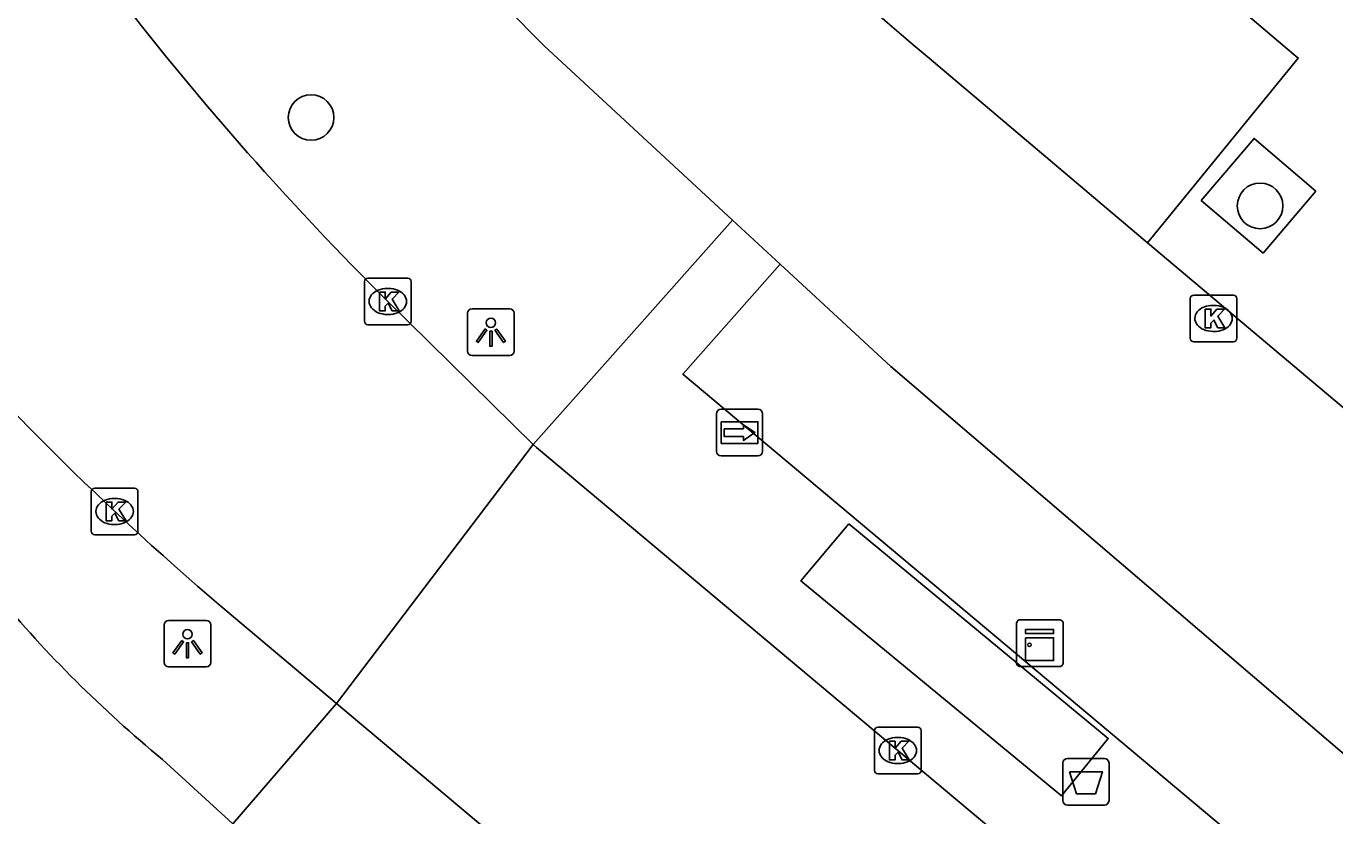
# Model space of a CAD drawing. Extents: x 156414 to 157775, y 382335 to 383765.
# Drawn here: x 157026.08 to 157054.14, y 382879 to 382895.93 of the extents above; entities that cross this region are included whole.
import ezdxf

# ---------------------------------------------------------------- set-up
doc = ezdxf.new("R2010")
doc.units = 0
for name, color, linetype in [('IMGEO_Afvalbak', 7, 'Continuous'), ('IMGEO_Boom', 7, 'Continuous'), ('IMGEO_Fietspad_gesloten', 7, 'Continuous'), ('IMGEO_Kast', 7, 'Continuous'), ('IMGEO_Kolk', 7, 'Continuous'), ('IMGEO_Lichtpunt', 7, 'Continuous'), ('IMGEO_OVBaan_gesloten', 7, 'Continuous'), ('IMGEO_Rijbaan_lokaal_gesloten', 7, 'Continuous'), ('IMGEO_Voetpad_open', 7, 'Continuous'), ('IMGEO_Wegwijzer', 7, 'Continuous')]:
    doc.layers.add(name, color=color, linetype=linetype)

msp = doc.modelspace()

# ---------------------------------------------------------------- linework, layer by layer
at = {"layer": 'IMGEO_Afvalbak'}
for p, q in [((157048.308, 382879.328), (157048.308, 382880.128)), ((157048.308, 382880.128), (157048.308, 382879.328)), ((157048.408, 382880.228), (157049.198, 382880.228)), ((157049.198, 382880.228), (157048.408, 382880.228)), ((157049.298, 382880.128), (157049.298, 382879.328)), ((157049.298, 382879.328), (157049.298, 382880.128)), ((157049.198, 382879.228), (157048.408, 382879.228)), ((157048.408, 382879.228), (157049.198, 382879.228))]:
    msp.add_line(p, q, dxfattribs=at)
msp.add_lwpolyline([(157048.451, 382879.942), (157049.155, 382879.942), (157049.006, 382879.472), (157048.6, 382879.472), (157048.451, 382879.942)], dxfattribs=at)
for centre, start, end in [((157048.408, 382880.128), 90, 180), ((157048.408, 382880.128), 90, 180), ((157049.198, 382880.128), 0, 90), ((157049.198, 382880.128), 360, 90), ((157048.408, 382879.328), 180, 270), ((157048.408, 382879.328), 180, 270), ((157049.198, 382879.328), 270, 0), ((157049.198, 382879.328), 270, 0)]:
    msp.add_arc(centre, 0.1, start, end, dxfattribs=at)
at = {"layer": 'IMGEO_Boom'}
for centre in [(157032.186, 382893.968), (157052.538, 382892.073)]:
    msp.add_circle(centre, 0.489, dxfattribs=at)
at = {"layer": 'IMGEO_Fietspad_gesloten'}
msp.add_lwpolyline([(157030.505, 382878.828), (157028.998, 382880.207)], dxfattribs=at)
msp.add_arc((157045.93, 382900.767), 26.635, 219.7321, 230.5266, dxfattribs=at)
at = {"layer": 'IMGEO_Kast'}
for p, q in [((157047.315, 382882.274), (157047.315, 382883.115)), ((157047.315, 382883.115), (157047.315, 382882.274)), ((157047.39, 382883.199), (157048.231, 382883.199)), ((157048.231, 382883.199), (157047.39, 382883.199)), ((157048.315, 382883.124), (157048.315, 382882.283)), ((157048.315, 382882.283), (157048.315, 382883.124)), ((157048.24, 382882.199), (157047.399, 382882.199)), ((157047.399, 382882.199), (157048.24, 382882.199))]:
    msp.add_line(p, q, dxfattribs=at)
for points in [[(157047.51, 382882.989), (157048.11, 382882.989), (157048.11, 382882.904), (157047.51, 382882.904), (157047.51, 382882.989)], [(157047.51, 382882.814), (157048.11, 382882.814), (157048.11, 382882.325), (157047.51, 382882.325), (157047.51, 382882.814)]]:
    msp.add_lwpolyline(points, dxfattribs=at)
msp.add_circle((157047.594, 382882.663), 0.0377, dxfattribs=at)
for centre, start, end in [((157047.393, 382883.121), 92.4484, 184.2845), ((157047.393, 382883.121), 92.4484, 184.2845), ((157048.237, 382883.121), 2.4484, 94.2845), ((157048.237, 382883.121), 2.4484, 94.2845), ((157047.393, 382882.277), 182.4484, 274.2845), ((157047.393, 382882.277), 182.4484, 274.2845), ((157048.237, 382882.277), 272.4484, 4.2845), ((157048.237, 382882.277), 272.4484, 4.2845)]:
    msp.add_arc(centre, 0.0779, start, end, dxfattribs=at)
at = {"layer": 'IMGEO_Kolk'}
for p, q in [((157033.331, 382889.599), (157033.331, 382890.451)), ((157033.406, 382890.525), (157034.258, 382890.525)), ((157034.332, 382890.451), (157034.332, 382889.599)), ((157033.819, 382890.305), (157033.844, 382890.305)), ((157051.114, 382890.161), (157051.966, 382890.161)), ((157051.039, 382889.235), (157051.039, 382890.087)), ((157051.527, 382889.941), (157051.552, 382889.941)), ((157052.04, 382890.087), (157052.04, 382889.235)), ((157033.842, 382889.745), (157033.817, 382889.745)), ((157034.258, 382889.525), (157033.406, 382889.525)), ((157051.55, 382889.381), (157051.525, 382889.381)), ((157051.966, 382889.161), (157051.114, 382889.161)), ((157027.472, 382885.097), (157027.472, 382885.949)), ((157027.547, 382886.023), (157028.399, 382886.023)), ((157028.473, 382885.949), (157028.473, 382885.097)), ((157027.96, 382885.803), (157027.985, 382885.803)), ((157027.983, 382885.243), (157027.958, 382885.243)), ((157028.399, 382885.023), (157027.547, 382885.023)), ((157044.343, 382880.898), (157045.195, 382880.898)), ((157044.268, 382879.972), (157044.268, 382880.824)), ((157044.756, 382880.678), (157044.781, 382880.678)), ((157045.269, 382880.824), (157045.269, 382879.972)), ((157044.779, 382880.118), (157044.754, 382880.118)), ((157045.195, 382879.898), (157044.343, 382879.898))]:
    msp.add_line(p, q, dxfattribs=at)
for points in [[(157033.331, 382889.599), (157033.331, 382890.451)], [(157033.406, 382890.525), (157034.258, 382890.525)], [(157034.332, 382890.451), (157034.332, 382889.599)], [(157033.652, 382890.225), (157033.775, 382890.225), (157033.775, 382890.074), (157033.905, 382890.225), (157034.069, 382890.225), (157033.923, 382890.074), (157034.076, 382889.825), (157033.924, 382889.825), (157033.839, 382889.989), (157033.775, 382889.922), (157033.775, 382889.825), (157033.652, 382889.825), (157033.652, 382890.225)], [(157051.114, 382890.161), (157051.966, 382890.161)], [(157051.039, 382889.235), (157051.039, 382890.087)], [(157051.36, 382889.861), (157051.483, 382889.861), (157051.483, 382889.71), (157051.613, 382889.861), (157051.777, 382889.861), (157051.631, 382889.71), (157051.784, 382889.461), (157051.632, 382889.461), (157051.547, 382889.625), (157051.483, 382889.558), (157051.483, 382889.461), (157051.36, 382889.461), (157051.36, 382889.861)], [(157052.04, 382890.087), (157052.04, 382889.235)], [(157034.258, 382889.525), (157033.406, 382889.525)], [(157051.966, 382889.161), (157051.114, 382889.161)], [(157027.472, 382885.097), (157027.472, 382885.949)], [(157027.547, 382886.023), (157028.399, 382886.023)], [(157028.473, 382885.949), (157028.473, 382885.097)], [(157027.793, 382885.723), (157027.916, 382885.723), (157027.916, 382885.572), (157028.046, 382885.723), (157028.21, 382885.723), (157028.064, 382885.572), (157028.217, 382885.323), (157028.065, 382885.323), (157027.98, 382885.487), (157027.916, 382885.42), (157027.916, 382885.323), (157027.793, 382885.323), (157027.793, 382885.723)], [(157028.399, 382885.023), (157027.547, 382885.023)], [(157044.343, 382880.898), (157045.195, 382880.898)], [(157044.268, 382879.972), (157044.268, 382880.824)], [(157044.589, 382880.598), (157044.712, 382880.598), (157044.712, 382880.447), (157044.842, 382880.598), (157045.006, 382880.598), (157044.86, 382880.447), (157045.013, 382880.198), (157044.861, 382880.198), (157044.776, 382880.362), (157044.712, 382880.295), (157044.712, 382880.198), (157044.589, 382880.198), (157044.589, 382880.598)], [(157045.269, 382880.824), (157045.269, 382879.972)], [(157045.195, 382879.898), (157044.343, 382879.898)]]:
    msp.add_lwpolyline(points, dxfattribs=at)
for centre, start, end in [((157033.408, 382890.449), 91.552, 178.448), ((157033.408, 382890.449), 91.552, 178.448), ((157034.256, 382890.449), 1.552, 88.448), ((157034.256, 382890.449), 1.552, 88.448), ((157051.116, 382890.085), 91.552, 178.448), ((157051.116, 382890.085), 91.552, 178.448), ((157051.964, 382890.085), 1.552, 88.448), ((157051.964, 382890.085), 1.552, 88.448), ((157033.408, 382889.601), 181.552, 268.448), ((157033.408, 382889.601), 181.552, 268.448), ((157034.256, 382889.601), 271.552, 358.448), ((157034.256, 382889.601), 271.552, 358.448), ((157051.116, 382889.237), 181.552, 268.448), ((157051.116, 382889.237), 181.552, 268.448), ((157051.964, 382889.237), 271.552, 358.448), ((157051.964, 382889.237), 271.552, 358.448), ((157027.549, 382885.947), 91.552, 178.448), ((157027.549, 382885.947), 91.552, 178.448), ((157028.397, 382885.947), 1.552, 88.448), ((157028.397, 382885.947), 1.552, 88.448), ((157027.549, 382885.099), 181.552, 268.448), ((157027.549, 382885.099), 181.552, 268.448), ((157028.397, 382885.099), 271.552, 358.448), ((157028.397, 382885.099), 271.552, 358.448), ((157044.345, 382880.822), 91.552, 178.448), ((157044.345, 382880.822), 91.552, 178.448), ((157045.193, 382880.822), 1.552, 88.448), ((157045.193, 382880.822), 1.552, 88.448), ((157044.345, 382879.974), 181.552, 268.448), ((157044.345, 382879.974), 181.552, 268.448), ((157045.193, 382879.974), 271.552, 358.448), ((157045.193, 382879.974), 271.552, 358.448)]:
    msp.add_arc(centre, 0.0765, start, end, dxfattribs=at)
for centre, major_axis, ratio, start_param, end_param in [((157033.818, 382890.025), (-0.387, 0.002), 0.722429, 4.712389, 7.853982), ((157033.843, 382890.025), (-0.39, 0.002), 0.717154, 1.570796, 4.712389), ((157051.526, 382889.661), (-0.387, 0.002), 0.722429, 4.712389, 7.853982), ((157051.551, 382889.661), (-0.39, 0.002), 0.717154, 1.570796, 4.712389), ((157027.959, 382885.523), (-0.387, 0.002), 0.722429, 4.712389, 7.853982), ((157027.984, 382885.523), (-0.39, 0.002), 0.717154, 1.570796, 4.712389), ((157044.755, 382880.398), (-0.387, 0.002), 0.722429, 4.712389, 7.853982), ((157044.78, 382880.398), (-0.39, 0.002), 0.717154, 1.570796, 4.712389)]:
    msp.add_ellipse(centre, major_axis=major_axis, ratio=ratio, start_param=start_param, end_param=end_param, dxfattribs=at)
at = {"layer": 'IMGEO_Lichtpunt'}
for p, q in [((157036.445, 382889.865), (157035.637, 382889.865)), ((157036.445, 382889.865), (157035.637, 382889.865)), ((157035.543, 382889.77), (157035.543, 382888.963)), ((157035.543, 382889.77), (157035.543, 382888.963)), ((157036.539, 382888.963), (157036.539, 382889.77)), ((157036.539, 382888.963), (157036.539, 382889.77)), ((157035.637, 382888.869), (157036.445, 382888.869)), ((157035.637, 382888.869), (157036.445, 382888.869)), ((157029.939, 382883.188), (157029.131, 382883.188)), ((157029.939, 382883.188), (157029.131, 382883.188)), ((157029.037, 382883.093), (157029.037, 382882.286)), ((157029.037, 382883.093), (157029.037, 382882.286)), ((157030.033, 382882.286), (157030.033, 382883.093)), ((157030.033, 382882.286), (157030.033, 382883.093)), ((157029.131, 382882.192), (157029.939, 382882.192)), ((157029.131, 382882.192), (157029.939, 382882.192))]:
    msp.add_line(p, q, dxfattribs=at)
for points in [[(157035.917, 382889.434), (157035.956, 382889.406), (157035.768, 382889.144), (157035.73, 382889.171), (157035.917, 382889.434)], [(157036.019, 382889.386), (157036.066, 382889.386), (157036.066, 382889.064), (157036.019, 382889.064), (157036.019, 382889.386)], [(157036.129, 382889.406), (157036.167, 382889.433), (157036.354, 382889.171), (157036.315, 382889.143), (157036.129, 382889.406)], [(157029.411, 382882.757), (157029.45, 382882.729), (157029.262, 382882.467), (157029.224, 382882.494), (157029.411, 382882.757)], [(157029.513, 382882.709), (157029.56, 382882.709), (157029.56, 382882.387), (157029.513, 382882.387), (157029.513, 382882.709)], [(157029.623, 382882.729), (157029.661, 382882.756), (157029.848, 382882.494), (157029.809, 382882.466), (157029.623, 382882.729)]]:
    msp.add_lwpolyline(points, dxfattribs=at)
for centre in [(157036.042, 382889.568), (157029.536, 382882.891)]:
    msp.add_circle(centre, 0.0994, dxfattribs=at)
for centre, start, end in [((157035.637, 382889.77), 90, 180), ((157035.637, 382889.77), 90, 180), ((157036.445, 382889.77), 0, 90), ((157036.445, 382889.77), 0, 90), ((157035.637, 382888.963), 180, 270), ((157035.637, 382888.963), 180, 270), ((157036.445, 382888.963), 270, 0), ((157036.445, 382888.963), 270, 360), ((157029.131, 382883.093), 90, 180), ((157029.131, 382883.093), 90, 180), ((157029.939, 382883.093), 0, 90), ((157029.939, 382883.093), 0, 90), ((157029.131, 382882.286), 180, 270), ((157029.131, 382882.286), 180, 270), ((157029.939, 382882.286), 270, 0), ((157029.939, 382882.286), 270, 360)]:
    msp.add_arc(centre, 0.0946, start, end, dxfattribs=at)
at = {"layer": 'IMGEO_OVBaan_gesloten'}
for points in [[(157036.951, 382886.961), (157033.831, 382890.025)], [(157032.734, 382881.408), (157036.951, 382886.961)], [(157069.388, 382860.592), (157055.039, 382871.816), (157053.636, 382872.978), (157052.831, 382873.641), (157037.018, 382886.895), (157036.951, 382886.961)], [(157030.253, 382883.49), (157032.734, 382881.408)], [(157032.734, 382881.408), (157048.826, 382867.887), (157053.069, 382864.463), (157068.506, 382852.388), (157073.753, 382848.447)]]:
    msp.add_lwpolyline(points, dxfattribs=at)
for centre, radius, start, end in [((157080.911, 382937.438), 66.817, 210.18195, 225.20205), ((157072.354, 382932.861), 64.885, 210.9363, 229.54412)]:
    msp.add_arc(centre, radius, start, end, dxfattribs=at)
at = {"layer": 'IMGEO_Rijbaan_lokaal_gesloten'}
for points in [[(157037.183, 382895.505), (157041.226, 382891.768)], [(157050.124, 382891.278), (157045.439, 382895.241)], [(157041.226, 382891.768), (157042.249, 382890.822)], [(157050.124, 382891.278), (157055.811, 382886.492)], [(157042.249, 382890.822), (157044.62, 382888.63), (157061.218, 382874.44), (157077.707, 382860.082)]]:
    msp.add_lwpolyline(points, dxfattribs=at)
for centre, radius, start, end in [((157080.152, 382938.419), 60.729, 213.2488, 224.96314), ((157079.013, 382935.651), 52.538, 216.7436, 230.2785)]:
    msp.add_arc(centre, radius, start, end, dxfattribs=at)
at = {"layer": 'IMGEO_Voetpad_open'}
for points in [[(157049.173, 382898.793), (157053.358, 382895.243), (157050.124, 382891.278)], [(157053.735, 382892.39), (157052.602, 382891.061), (157051.278, 382892.19), (157052.411, 382893.519), (157053.735, 382892.39)], [(157036.951, 382886.961), (157041.226, 382891.768)], [(157042.249, 382890.822), (157040.158, 382888.466), (157054.026, 382876.842), (157064.101, 382868.466), (157071.205, 382862.884)], [(157043.715, 382885.26), (157042.69, 382884.035), (157048.278, 382879.43), (157049.281, 382880.659), (157043.715, 382885.26)], [(157030.505, 382878.828), (157032.734, 382881.408)]]:
    msp.add_lwpolyline(points, dxfattribs=at)
at = {"layer": 'IMGEO_Wegwijzer'}
for p, q in [((157040.88, 382886.813), (157040.88, 382887.613)), ((157040.88, 382887.613), (157040.88, 382886.813)), ((157040.98, 382887.713), (157041.77, 382887.713)), ((157041.77, 382887.713), (157040.98, 382887.713)), ((157041.87, 382887.613), (157041.87, 382886.813)), ((157041.87, 382886.813), (157041.87, 382887.613)), ((157041.77, 382886.713), (157040.98, 382886.713)), ((157040.98, 382886.713), (157041.77, 382886.713))]:
    msp.add_line(p, q, dxfattribs=at)
for points in [[(157040.981, 382887.445), (157041.769, 382887.445), (157041.769, 382886.981), (157040.981, 382886.981), (157040.981, 382887.445)], [(157041.046, 382887.297), (157041.046, 382887.213), (157041.046, 382887.129), (157041.457, 382887.129), (157041.457, 382887.046), (157041.704, 382887.213), (157041.457, 382887.38), (157041.457, 382887.297), (157041.046, 382887.297)]]:
    msp.add_lwpolyline(points, dxfattribs=at)
for centre, start, end in [((157040.98, 382887.613), 90, 180), ((157040.98, 382887.613), 90, 180), ((157041.77, 382887.613), 0, 90), ((157041.77, 382887.613), 360, 90), ((157040.98, 382886.813), 180, 270), ((157040.98, 382886.813), 180, 270), ((157041.77, 382886.813), 270, 0), ((157041.77, 382886.813), 270, 0)]:
    msp.add_arc(centre, 0.1, start, end, dxfattribs=at)

doc.saveas('drawing.dxf')
